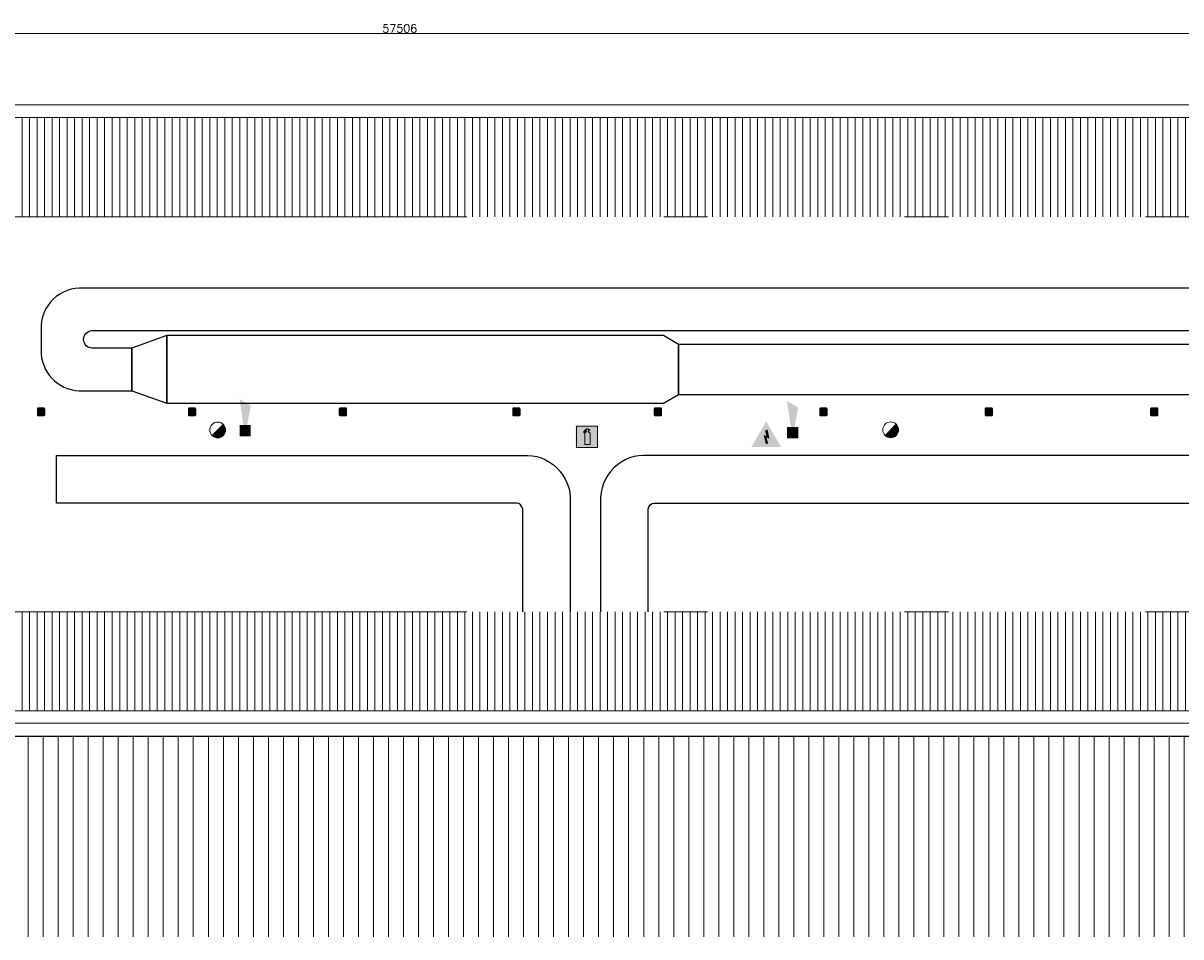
# Model space of a CAD drawing. Header units: millimetres. Extents: x -13022 to 1371524, y -38729 to 632593.
# Tile 379 of 381: x 1284745 to 1307881, y -17768 to 482. Entities that reach past the tile are written whole.
import ezdxf

# ---------------------------------------------------------------- set-up
doc = ezdxf.new("R2010")
doc.units = ezdxf.units.MM
doc.header["$LTSCALE"] = 35
doc.set_wipeout_variables(frame=1)
doc.linetypes.add('DASHED', pattern=[200, 100, -100])
doc.linetypes.add('DIVIDE', pattern=[1250, 862.5, -112.5, 25, -112.5, 25, -112.5])
doc.layers.add('Al65----_beveiliging-inst', color=92, linetype='Continuous', lineweight=9)
doc.layers.add('brandveiligheid voorzieningen', color=10, linetype='Continuous', lineweight=9)
for name, color, linetype in [('LAYER102', 1, 'Continuous'), ('LAYER111', 7, 'Continuous'), ('LAYER22', 7, 'Continuous'), ('LAYER27', 7, 'Continuous'), ('LAYER28', 7, 'Continuous')]:
    doc.layers.add(name, color=color, linetype=linetype)
doc.styles.get("Standard").update_dxf_attribs({"font": 'simplex.shx'})
doc.dimstyles.new('~R----C~', dxfattribs={"dimtxt": 162, "dimasz": 180, "dimexe": 0.18, "dimexo": 0.0625, "dimgap": 16.2, "dimtad": 1, "dimdec": 0, "dimzin": 0, "dimdsep": 46, "dimtxsty": 'Standard', "dimcen": 0.09, "dimse1": 1, "dimse2": 1, "dimclrd": 7, "dimadec": 0, "dimazin": 0, "dimtfac": 1, "dimtdec": 4, "dimtmove": 0, "dimatfit": 3, "dimfxl": 1, "dimtolj": 1, "dimtzin": 0, "dimlwd": 13, "dimarcsym": 0})
pattern_1 = [(45, (1080127.6666, 185457.6486), (-0.2121320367, 0.2121320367), []), (45, (1080127.6666, 185457.86073), (-0.2121320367, 0.2121320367), [])]

# ---------------------------------------------------------------- blocks, each defined once
blk = doc.blocks.new('*D210')
at = {"layer": 'Defpoints', "color": 0, "linetype": 'Continuous', "transparency": 16777216}
for p in [(1321025, 279), (1263519, -1302), (1321025, -1302)]:
    blk.add_point(p, dxfattribs=at)
at = {"layer": 'LAYER102', "color": 7, "linetype": 'Continuous', "lineweight": 13, "transparency": 16777216}
blk.add_line((1263699, 279), (1320845, 279), dxfattribs=at)
at = {"layer": 'LAYER102', "color": 7, "linetype": 'Continuous', "transparency": 16777216}
for points in [[(1263699, 309), (1263699, 249), (1263519, 279)], [(1320845, 309), (1320845, 249), (1321025, 279)]]:
    blk.add_solid(points, dxfattribs=at)
at = {"layer": 'LAYER102', "color": 0, "linetype": 'Continuous', "transparency": 16777216, "insert": (1292272, 376), "char_height": 162, "attachment_point": 5}
blk.add_mtext('\\A1;57506', dxfattribs=at)
blk = doc.blocks.new('Handbrandblusser')
at = {"ltscale": 0.1}
h = blk.add_hatch(color=10, dxfattribs=at)
h.paths.add_polyline_path([(15.59, 7.19), (8.59, 7.19), (8.59, 0.19), (15.59, 0.19)])
h.paths.add_polyline_path([(11.41, 1.1), (13.13, 1.1), (13.13, 4.76), (13.13, 4.79), (13.12, 4.84), (13.11, 4.88), (13.09, 4.95), (13.06, 5), (13.03, 5.06), (12.99, 5.11), (12.95, 5.14), (12.92, 5.17), (12.85, 5.21), (12.8, 5.24), (12.76, 5.26), (12.7, 5.28), (12.64, 5.29), (12.6, 5.29), (12.54, 5.29), (12.54, 5.67), (12.81, 5.67), (13.08, 5.75), (13.08, 6.04), (12.82, 6.12), (12.54, 6.12), (12.54, 6.32), (11.94, 6.32), (11.94, 6.13), (11.75, 6.13), (11.72, 6.12), (11.68, 6.1), (11.64, 6.08), (11.59, 6.04), (11.53, 5.96), (11.44, 5.86), (11.31, 5.71), (11.15, 5.54), (11.13, 5.49), (11.11, 5.46), (11.1, 5.42), (11.09, 5.39), (11.09, 5.35), (11.08, 5.32), (11.08, 5.28), (11.08, 5.25), (11.07, 5.18), (11.07, 5.13), (11.07, 5.07), (11.07, 4.98), (11.24, 4.98), (11.26, 5.23), (11.71, 5.7), (11.94, 5.7), (11.94, 5.31), (11.92, 5.3), (11.89, 5.3), (11.85, 5.3), (11.81, 5.28), (11.76, 5.27), (11.72, 5.25), (11.69, 5.24), (11.66, 5.22), (11.63, 5.2), (11.6, 5.17), (11.58, 5.15), (11.56, 5.13), (11.53, 5.11), (11.51, 5.08), (11.5, 5.06), (11.49, 5.04), (11.47, 5.02), (11.46, 4.99), (11.45, 4.97), (11.44, 4.94), (11.43, 4.91), (11.42, 4.88), (11.41, 4.84), (11.41, 4.8), (11.41, 4.77)], flags=16)
at = {"layer": 'brandveiligheid voorzieningen', "ltscale": 0.1, "true_color": 0xffffff}
blk.add_hatch(color=7, dxfattribs=at).paths.add_polyline_path([(13.13, 4.76), (13.13, 4.79), (13.12, 4.84), (13.11, 4.88), (13.09, 4.95), (13.06, 5), (13.03, 5.06), (12.99, 5.11), (12.95, 5.14), (12.92, 5.17), (12.85, 5.21), (12.8, 5.24), (12.76, 5.26), (12.7, 5.28), (12.64, 5.29), (12.6, 5.29), (12.54, 5.29), (12.54, 5.67), (12.81, 5.67), (13.08, 5.75), (13.08, 6.04), (12.82, 6.12), (12.54, 6.12), (12.54, 6.32), (11.94, 6.32), (11.94, 6.13), (11.75, 6.13), (11.72, 6.12), (11.68, 6.1), (11.64, 6.08), (11.59, 6.04), (11.53, 5.96), (11.44, 5.86), (11.31, 5.71), (11.15, 5.54), (11.13, 5.49), (11.11, 5.46), (11.1, 5.42), (11.09, 5.39), (11.09, 5.35), (11.08, 5.32), (11.08, 5.28), (11.08, 5.25), (11.07, 5.18), (11.07, 5.13), (11.07, 5.07), (11.07, 4.98), (11.24, 4.98), (11.26, 5.23), (11.71, 5.7), (11.94, 5.7), (11.94, 5.31), (11.92, 5.3), (11.89, 5.3), (11.85, 5.3), (11.81, 5.28), (11.76, 5.27), (11.72, 5.25), (11.69, 5.24), (11.66, 5.22), (11.63, 5.2), (11.6, 5.17), (11.58, 5.15), (11.56, 5.13), (11.53, 5.11), (11.51, 5.08), (11.5, 5.06), (11.49, 5.04), (11.47, 5.02), (11.46, 4.99), (11.45, 4.97), (11.44, 4.94), (11.43, 4.91), (11.42, 4.88), (11.41, 4.84), (11.41, 4.8), (11.41, 4.77), (11.41, 1.1), (13.13, 1.1)])
at = {"color": 10, "lineweight": 5, "ltscale": 0.1}
blk.add_lwpolyline([(11.41, 1.1), (11.41, 4.77), (11.41, 4.8), (11.41, 4.84), (11.42, 4.88), (11.43, 4.91), (11.44, 4.94), (11.45, 4.97), (11.46, 4.99), (11.47, 5.02), (11.49, 5.04), (11.5, 5.06), (11.51, 5.08), (11.53, 5.11), (11.56, 5.13), (11.58, 5.15), (11.6, 5.17), (11.63, 5.2), (11.66, 5.22), (11.69, 5.24), (11.72, 5.25), (11.76, 5.27), (11.81, 5.28), (11.85, 5.3), (11.89, 5.3), (11.92, 5.3), (11.94, 5.31), (11.94, 5.7), (11.71, 5.7), (11.26, 5.23), (11.24, 4.98), (11.07, 4.98), (11.07, 5.07), (11.07, 5.13), (11.07, 5.18), (11.08, 5.25), (11.08, 5.28), (11.08, 5.32), (11.09, 5.35), (11.09, 5.39), (11.1, 5.42), (11.11, 5.46), (11.13, 5.49), (11.15, 5.54), (11.31, 5.71), (11.44, 5.86), (11.53, 5.96), (11.59, 6.04), (11.64, 6.08), (11.68, 6.1), (11.72, 6.12), (11.75, 6.13), (11.94, 6.13), (11.94, 6.32), (12.54, 6.32), (12.54, 6.12), (12.82, 6.12), (13.08, 6.04), (13.08, 5.75), (12.81, 5.67), (12.54, 5.67), (12.54, 5.29), (12.6, 5.29), (12.64, 5.29), (12.7, 5.28), (12.76, 5.26), (12.8, 5.24), (12.85, 5.21), (12.92, 5.17), (12.95, 5.14), (12.99, 5.11), (13.03, 5.06), (13.06, 5), (13.09, 4.95), (13.11, 4.88), (13.12, 4.84), (13.13, 4.79), (13.13, 4.76), (13.13, 1.1), (11.41, 1.1)], dxfattribs=at)
at = {"layer": 'Al65----_beveiliging-inst', "color": 7, "true_color": 0xffffff}
blk.add_solid([(8.34, -0.06), (15.84, -0.06), (8.34, 7.44), (15.84, 7.44)], dxfattribs=at)
at = {"layer": 'brandveiligheid voorzieningen', "color": 10, "ltscale": 0.1}
blk.add_lwpolyline([(8.59, 0.19), (15.59, 0.19), (15.59, 7.19), (8.59, 7.19)], close=True, dxfattribs=at)
blk = doc.blocks.new('Brandmelder')
at = {"layer": 'brandveiligheid voorzieningen'}
blk.add_hatch(color=256, dxfattribs=at).paths.add_polyline_path([(76.62, -89.8, 0.198912), (75.85, -87.94), (72.13, -91.66, 0.668179)])
blk.add_line((72.13, -91.66), (75.85, -87.94), dxfattribs=at)
blk.add_circle((73.99, -89.8), 2.63, dxfattribs=at)
blk = doc.blocks.new('Signaalgever (akoestisch)')
at = {"layer": 'Al65----_beveiliging-inst', "color": 10, "linetype": 'Continuous'}
for points in [[(3.71, 0), (3.71, 3.71), (0, 0), (0, 3.71)], [(10.23, 0), (12.38, 3.71), (3.71, 1.24), (3.71, 2.48)]]:
    blk.add_solid(points, dxfattribs=at)
blk = doc.blocks.new('Elektrische spanning')
at = {"layer": 'Al65----_beveiliging-inst'}
blk.add_hatch(color=50, dxfattribs=at).paths.add_polyline_path([(-4.38, 1.05), (4.38, 1.05), (0, 8.64)])
at = {"layer": 'brandveiligheid voorzieningen'}
h = blk.add_hatch(color=256, dxfattribs=at)
h.paths.add_polyline_path([(0, 10.74), (-6.2, 0), (6.2, 0)])
h.paths.add_polyline_path([(4.38, 1.05), (-4.38, 1.05), (0, 8.64)], flags=16)
blk.add_hatch(color=256, dxfattribs=at).paths.add_polyline_path([(0.39, 7.21), (0.22, 6.52), (-0.31, 6.91), (0.39, 4.34), (-0.84, 4.9), (0.02, 1.93), (-0.31, 2.1), (0.35, 1.35), (0.55, 2.33), (0.35, 2.02), (-0.17, 4.3), (1.1, 3.72)])
blk.add_lwpolyline([(0.39, 7.21), (0.22, 6.52), (-0.31, 6.91), (0.39, 4.34), (-0.84, 4.9), (0.02, 1.93), (-0.31, 2.1), (0.35, 1.35), (0.55, 2.33), (0.35, 2.02), (-0.17, 4.3), (1.1, 3.72), (0.39, 7.21)], close=True, dxfattribs=at)

msp = doc.modelspace()

# ---------------------------------------------------------------- hatches: boundary and pattern name
at = {"layer": 'LAYER111', "linetype": 'Continuous', "lineweight": 5}
for points in [[(1285044.667, -7345.18, -0.414728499), (1285039.667, -7340.18), (1285039.667, -7224.18, -0.413870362), (1285044.667, -7219.18), (1285160.667, -7219.18, -0.413470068), (1285165.667, -7224.18), (1285165.667, -7340.18, -0.413927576), (1285160.667, -7345.18)], [(1288061.667, -7345.18, -0.414728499), (1288056.667, -7340.18), (1288056.667, -7224.18, -0.413870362), (1288061.667, -7219.18), (1288177.667, -7219.18, -0.413470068), (1288182.667, -7224.18), (1288182.667, -7340.18, -0.413927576), (1288177.667, -7345.18)], [(1291078.667, -7345.18, -0.414728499), (1291073.667, -7340.18), (1291073.667, -7224.18, -0.413870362), (1291078.667, -7219.18), (1291194.667, -7219.18, -0.413470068), (1291199.667, -7224.18), (1291199.667, -7340.18, -0.413927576), (1291194.667, -7345.18)], [(1294543.667, -7345.18, -0.414728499), (1294538.667, -7340.18), (1294538.667, -7224.18, -0.413870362), (1294543.667, -7219.18), (1294659.667, -7219.18, -0.413470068), (1294664.667, -7224.18), (1294664.667, -7340.18, -0.413927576), (1294659.667, -7345.18)], [(1297373.667, -7345.18, -0.414728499), (1297368.667, -7340.18), (1297368.667, -7224.18, -0.413870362), (1297373.667, -7219.18), (1297489.667, -7219.18, -0.413470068), (1297494.667, -7224.18), (1297494.667, -7340.18, -0.413927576), (1297489.667, -7345.18)], [(1300679.667, -7345.18, -0.414728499), (1300674.667, -7340.18), (1300674.667, -7224.18, -0.413870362), (1300679.667, -7219.18), (1300795.667, -7219.18, -0.413470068), (1300800.667, -7224.18), (1300800.667, -7340.18, -0.413927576), (1300795.667, -7345.18)], [(1303985.667, -7345.18, -0.414728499), (1303980.667, -7340.18), (1303980.667, -7224.18, -0.413870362), (1303985.667, -7219.18), (1304101.667, -7219.18, -0.413470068), (1304106.667, -7224.18), (1304106.667, -7340.18, -0.413927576), (1304101.667, -7345.18)], [(1307291.667, -7345.18, -0.414728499), (1307286.667, -7340.18), (1307286.667, -7224.18, -0.413870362), (1307291.667, -7219.18), (1307407.667, -7219.18, -0.413470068), (1307412.667, -7224.18), (1307412.667, -7340.18, -0.413927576), (1307407.667, -7345.18)]]:
    msp.add_hatch(color=254, dxfattribs=at).paths.add_polyline_path(points, flags=0)
at = {"layer": 'LAYER27', "linetype": 'Continuous', "lineweight": 13}
h = msp.add_hatch(dxfattribs=at)
h.set_pattern_fill("~A--G'+~", style=0, pattern_type=0)
h.set_pattern_definition([(90, (1263423.67, -3384.79), (-150, 9e-15), [])])
h.paths.add_polyline_path([(1263423.667, -3384.789), (1263423.667, -1401.695), (1321119.667, -1401.695), (1321119.667, -3384.789)], flags=0)
h = msp.add_hatch(dxfattribs=at)
h.set_pattern_fill("~A--G'+~", style=0, pattern_type=0)
h.set_pattern_definition([(90, (1263423.67, -13251.68), (-150, 9e-15), [])])
h.paths.add_polyline_path([(1263423.667, -13251.68), (1263423.667, -11276.695), (1321119.667, -11276.695), (1321119.667, -13251.68)], flags=0)
h = msp.add_hatch(dxfattribs=at)
h.set_pattern_fill("~A--G'$~", color=253, style=0, pattern_type=0)
h.set_pattern_definition([(90, (1270745.67, -17767.77), (-300, 2e-14), [])])
h.paths.add_polyline_path([(1270745.667, -17767.773), (1270745.698, -13757.68), (1330309.167, -13757.68), (1330309.167, -17767.773)], flags=0)

# ---------------------------------------------------------------- linework, layer by layer
at = {"layer": 'LAYER22', "color": 7, "linetype": 'Continuous', "lineweight": 18}
for points in [[(1263423.667, -1401.695), (1263423.667, -1151.695), (1321119.667, -1151.695), (1321119.667, -1401.695)], [(1263423.667, -13501.68), (1263423.667, -13251.68), (1321119.667, -13251.68), (1321119.667, -13501.68)]]:
    msp.add_lwpolyline(points, close=True, dxfattribs=at)
at = {"layer": 'LAYER22', "color": 7, "linetype": 'DASHED', "lineweight": 18}
for points in [[(1263423.667, -1401.695), (1263423.667, -1151.695), (1321119.667, -1151.695), (1321119.667, -1401.695)], [(1263423.667, -13501.68), (1263423.667, -13251.68), (1321119.667, -13251.68), (1321119.667, -13501.68)]]:
    msp.add_lwpolyline(points, close=True, dxfattribs=at)
at = {"layer": 'LAYER22', "color": 7, "linetype": 'DIVIDE', "lineweight": 18}
for points in [[(1263423.667, -3384.789), (1321119.667, -3384.789)], [(1263423.667, -11276.695), (1321119.667, -11276.695)]]:
    msp.add_lwpolyline(points, dxfattribs=at)
at = {"layer": 'LAYER22', "color": 9, "linetype": 'Continuous', "lineweight": 25}
msp.add_lwpolyline([(1270745.698, -13757.68), (1330309.167, -13757.68)], dxfattribs=at)
at = {"layer": 'LAYER22', "color": 9, "linetype": 'DASHED', "lineweight": 25}
msp.add_lwpolyline([(1270745.698, -13757.68), (1330309.167, -13757.68)], dxfattribs=at)
at = {"layer": 'LAYER28', "color": 7, "linetype": 'Continuous', "lineweight": 25}
for points in [[(1309703.417, -5934.43), (1297841.417, -5934.43), (1297541.417, -5759.43), (1287619.417, -5759.43), (1286919.417, -6009.43), (1286127.417, -6009.43, -0.973205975), (1286117.917, -5659.68), (1317862.604, -5659.43), (1318295.417, -4471.055, -0.258467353), (1318503.667, -4334.789), (1320479.417, -4335.023)], [(1285412.417, -9102.43), (1285412.417, -8152.43), (1294728.417, -8152.43, -0.4505378), (1295679.542, -9078.648), (1295678.417, -11276.945)], [(1313015.417, -8882.43), (1311815.417, -8152.43), (1297233.417, -8152.43, 0.4505378), (1296282.292, -9078.648), (1296283.417, -11276.945)], [(1294728.417, -11276.945), (1294727.729, -9224.258, 0.357567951), (1294601.417, -9102.43), (1285412.417, -9102.43)], [(1297233.417, -11276.945), (1297234.104, -9224.258, -0.357567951), (1297360.417, -9102.43), (1311815.417, -9102.43)]]:
    msp.add_lwpolyline(points, format="xyb", dxfattribs=at)
for points in [[(1285175.667, -7340.18), (1285175.667, -7224.18, 0.414213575), (1285160.667, -7209.18), (1285044.667, -7209.18, 0.414213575), (1285029.667, -7224.18), (1285029.667, -7340.18, 0.414213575), (1285044.667, -7355.18), (1285160.667, -7355.18, 0.414213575), (1285175.667, -7340.18)], [(1285175.667, -7340.18), (1285175.667, -7224.18, 0.414213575), (1285160.667, -7209.18), (1285044.667, -7209.18, 0.414213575), (1285029.667, -7224.18), (1285029.667, -7340.18, 0.414213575), (1285044.667, -7355.18), (1285160.667, -7355.18, 0.414213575), (1285175.667, -7340.18)], [(1288192.667, -7340.18), (1288192.667, -7224.18, 0.414213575), (1288177.667, -7209.18), (1288061.667, -7209.18, 0.414213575), (1288046.667, -7224.18), (1288046.667, -7340.18, 0.414213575), (1288061.667, -7355.18), (1288177.667, -7355.18, 0.414213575), (1288192.667, -7340.18)], [(1288192.667, -7340.18), (1288192.667, -7224.18, 0.414213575), (1288177.667, -7209.18), (1288061.667, -7209.18, 0.414213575), (1288046.667, -7224.18), (1288046.667, -7340.18, 0.414213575), (1288061.667, -7355.18), (1288177.667, -7355.18, 0.414213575), (1288192.667, -7340.18)], [(1291209.667, -7340.18), (1291209.667, -7224.18, 0.414213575), (1291194.667, -7209.18), (1291078.667, -7209.18, 0.414213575), (1291063.667, -7224.18), (1291063.667, -7340.18, 0.414213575), (1291078.667, -7355.18), (1291194.667, -7355.18, 0.414213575), (1291209.667, -7340.18)], [(1291209.667, -7340.18), (1291209.667, -7224.18, 0.414213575), (1291194.667, -7209.18), (1291078.667, -7209.18, 0.414213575), (1291063.667, -7224.18), (1291063.667, -7340.18, 0.414213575), (1291078.667, -7355.18), (1291194.667, -7355.18, 0.414213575), (1291209.667, -7340.18)], [(1294674.667, -7340.18), (1294674.667, -7224.18, 0.414213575), (1294659.667, -7209.18), (1294543.667, -7209.18, 0.414213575), (1294528.667, -7224.18), (1294528.667, -7340.18, 0.414213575), (1294543.667, -7355.18), (1294659.667, -7355.18, 0.414213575), (1294674.667, -7340.18)], [(1294674.667, -7340.18), (1294674.667, -7224.18, 0.414213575), (1294659.667, -7209.18), (1294543.667, -7209.18, 0.414213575), (1294528.667, -7224.18), (1294528.667, -7340.18, 0.414213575), (1294543.667, -7355.18), (1294659.667, -7355.18, 0.414213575), (1294674.667, -7340.18)], [(1297504.667, -7340.18), (1297504.667, -7224.18, 0.414213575), (1297489.667, -7209.18), (1297373.667, -7209.18, 0.414213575), (1297358.667, -7224.18), (1297358.667, -7340.18, 0.414213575), (1297373.667, -7355.18), (1297489.667, -7355.18, 0.414213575), (1297504.667, -7340.18)], [(1297504.667, -7340.18), (1297504.667, -7224.18, 0.414213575), (1297489.667, -7209.18), (1297373.667, -7209.18, 0.414213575), (1297358.667, -7224.18), (1297358.667, -7340.18, 0.414213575), (1297373.667, -7355.18), (1297489.667, -7355.18, 0.414213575), (1297504.667, -7340.18)], [(1300810.667, -7340.18), (1300810.667, -7224.18, 0.414213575), (1300795.667, -7209.18), (1300679.667, -7209.18, 0.414213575), (1300664.667, -7224.18), (1300664.667, -7340.18, 0.414213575), (1300679.667, -7355.18), (1300795.667, -7355.18, 0.414213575), (1300810.667, -7340.18)], [(1300810.667, -7340.18), (1300810.667, -7224.18, 0.414213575), (1300795.667, -7209.18), (1300679.667, -7209.18, 0.414213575), (1300664.667, -7224.18), (1300664.667, -7340.18, 0.414213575), (1300679.667, -7355.18), (1300795.667, -7355.18, 0.414213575), (1300810.667, -7340.18)], [(1304116.667, -7340.18), (1304116.667, -7224.18, 0.414213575), (1304101.667, -7209.18), (1303985.667, -7209.18, 0.414213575), (1303970.667, -7224.18), (1303970.667, -7340.18, 0.414213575), (1303985.667, -7355.18), (1304101.667, -7355.18, 0.414213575), (1304116.667, -7340.18)], [(1304116.667, -7340.18), (1304116.667, -7224.18, 0.414213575), (1304101.667, -7209.18), (1303985.667, -7209.18, 0.414213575), (1303970.667, -7224.18), (1303970.667, -7340.18, 0.414213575), (1303985.667, -7355.18), (1304101.667, -7355.18, 0.414213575), (1304116.667, -7340.18)], [(1307422.667, -7340.18), (1307422.667, -7224.18, 0.414213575), (1307407.667, -7209.18), (1307291.667, -7209.18, 0.414213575), (1307276.667, -7224.18), (1307276.667, -7340.18, 0.414213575), (1307291.667, -7355.18), (1307407.667, -7355.18, 0.414213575), (1307422.667, -7340.18)], [(1307422.667, -7340.18), (1307422.667, -7224.18, 0.414213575), (1307407.667, -7209.18), (1307291.667, -7209.18, 0.414213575), (1307276.667, -7224.18), (1307276.667, -7340.18, 0.414213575), (1307291.667, -7355.18), (1307407.667, -7355.18, 0.414213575), (1307422.667, -7340.18)]]:
    msp.add_lwpolyline(points, format="xyb", close=True, dxfattribs=at)

# ---------------------------------------------------------------- block references
at = {"ltscale": 0.1, "xscale": 60, "yscale": 60, "zscale": 60, "rotation": 90}
for p in [(1289294.796, -7769.884), (1300234.559, -7808.131)]:
    msp.add_blockref('Signaalgever (akoestisch)', p, dxfattribs=at)
at = {"ltscale": 0.1}
for name, p, xscale, yscale, zscale in [('Handbrandblusser', (1295285.466, -8001.975), 60, 60, 60), ('Elektrische spanning', (1299596.089, -7986.274), 48, 48, 48)]:
    msp.add_blockref(name, p, dxfattribs=dict(at, xscale=xscale, yscale=yscale, zscale=zscale))
at = {"layer": 'Al65----_beveiliging-inst', "xscale": 60, "yscale": 60, "zscale": 60}
for p in [(1284192.155, -2254.83), (1297642.888, -2252.143)]:
    msp.add_blockref('Brandmelder', p, dxfattribs=at)

# ---------------------------------------------------------------- dimensions: what is measured, and where the dimension line sits
at = {"layer": 'LAYER102', "color": 7, "linetype": 'Continuous'}
dim = msp.add_linear_dim(base=(1321024.667, 278.664), p1=(1263518.667, -1301.68), p2=(1321024.667, -1301.68), dimstyle='~R----C~', dxfattribs=at)
dim.commit()
dim.dimension.update_dxf_attribs({"geometry": '*D210', "text_midpoint": (1292271.667, 375.864)})

# ---------------------------------------------------------------- next in the draw order: wipeouts: each hides what was drawn before it
at = {"linetype": 'Continuous'}
for points in [[(1285044.667, -7355.18), (1285037.167, -7353.164), (1285031.682, -7347.68), (1285029.667, -7340.18), (1285029.667, -7224.18), (1285031.682, -7216.68), (1285037.167, -7211.195), (1285044.667, -7209.18), (1285160.667, -7209.18), (1285168.167, -7211.195), (1285173.651, -7216.68), (1285175.667, -7224.18), (1285175.667, -7340.18), (1285173.651, -7347.68), (1285168.167, -7353.164), (1285160.667, -7355.18), (1285102.667, -7355.18), (1285102.667, -7345.18), (1285160.667, -7345.18), (1285164.198, -7343.711), (1285165.667, -7340.18), (1285165.667, -7224.18), (1285164.198, -7220.648), (1285160.667, -7219.18), (1285044.667, -7219.18), (1285041.135, -7220.648), (1285039.667, -7224.18), (1285039.667, -7340.18), (1285041.135, -7343.711), (1285044.667, -7345.18), (1285102.667, -7345.18), (1285102.667, -7355.18)], [(1288061.667, -7355.18), (1288054.167, -7353.164), (1288048.682, -7347.68), (1288046.667, -7340.18), (1288046.667, -7224.18), (1288048.682, -7216.68), (1288054.167, -7211.195), (1288061.667, -7209.18), (1288177.667, -7209.18), (1288185.167, -7211.195), (1288190.651, -7216.68), (1288192.667, -7224.18), (1288192.667, -7340.18), (1288190.651, -7347.68), (1288185.167, -7353.164), (1288177.667, -7355.18), (1288119.667, -7355.18), (1288119.667, -7345.18), (1288177.667, -7345.18), (1288181.198, -7343.711), (1288182.667, -7340.18), (1288182.667, -7224.18), (1288181.198, -7220.648), (1288177.667, -7219.18), (1288061.667, -7219.18), (1288058.135, -7220.648), (1288056.667, -7224.18), (1288056.667, -7340.18), (1288058.135, -7343.711), (1288061.667, -7345.18), (1288119.667, -7345.18), (1288119.667, -7355.18)], [(1291078.667, -7355.18), (1291071.167, -7353.164), (1291065.682, -7347.68), (1291063.667, -7340.18), (1291063.667, -7224.18), (1291065.682, -7216.68), (1291071.167, -7211.195), (1291078.667, -7209.18), (1291194.667, -7209.18), (1291202.167, -7211.195), (1291207.651, -7216.68), (1291209.667, -7224.18), (1291209.667, -7340.18), (1291207.651, -7347.68), (1291202.167, -7353.164), (1291194.667, -7355.18), (1291136.667, -7355.18), (1291136.667, -7345.18), (1291194.667, -7345.18), (1291198.198, -7343.711), (1291199.667, -7340.18), (1291199.667, -7224.18), (1291198.198, -7220.648), (1291194.667, -7219.18), (1291078.667, -7219.18), (1291075.135, -7220.648), (1291073.667, -7224.18), (1291073.667, -7340.18), (1291075.135, -7343.711), (1291078.667, -7345.18), (1291136.667, -7345.18), (1291136.667, -7355.18)], [(1294543.667, -7355.18), (1294536.167, -7353.164), (1294530.682, -7347.68), (1294528.667, -7340.18), (1294528.667, -7224.18), (1294530.682, -7216.68), (1294536.167, -7211.195), (1294543.667, -7209.18), (1294659.667, -7209.18), (1294667.167, -7211.195), (1294672.651, -7216.68), (1294674.667, -7224.18), (1294674.667, -7340.18), (1294672.651, -7347.68), (1294667.167, -7353.164), (1294659.667, -7355.18), (1294601.667, -7355.18), (1294601.667, -7345.18), (1294659.667, -7345.18), (1294663.198, -7343.711), (1294664.667, -7340.18), (1294664.667, -7224.18), (1294663.198, -7220.648), (1294659.667, -7219.18), (1294543.667, -7219.18), (1294540.135, -7220.648), (1294538.667, -7224.18), (1294538.667, -7340.18), (1294540.135, -7343.711), (1294543.667, -7345.18), (1294601.667, -7345.18), (1294601.667, -7355.18)], [(1297373.667, -7355.18), (1297366.167, -7353.164), (1297360.682, -7347.68), (1297358.667, -7340.18), (1297358.667, -7224.18), (1297360.682, -7216.68), (1297366.167, -7211.195), (1297373.667, -7209.18), (1297489.667, -7209.18), (1297497.167, -7211.195), (1297502.651, -7216.68), (1297504.667, -7224.18), (1297504.667, -7340.18), (1297502.651, -7347.68), (1297497.167, -7353.164), (1297489.667, -7355.18), (1297431.667, -7355.18), (1297431.667, -7345.18), (1297489.667, -7345.18), (1297493.198, -7343.711), (1297494.667, -7340.18), (1297494.667, -7224.18), (1297493.198, -7220.648), (1297489.667, -7219.18), (1297373.667, -7219.18), (1297370.135, -7220.648), (1297368.667, -7224.18), (1297368.667, -7340.18), (1297370.135, -7343.711), (1297373.667, -7345.18), (1297431.667, -7345.18), (1297431.667, -7355.18)], [(1300679.667, -7355.18), (1300672.167, -7353.164), (1300666.682, -7347.68), (1300664.667, -7340.18), (1300664.667, -7224.18), (1300666.682, -7216.68), (1300672.167, -7211.195), (1300679.667, -7209.18), (1300795.667, -7209.18), (1300803.167, -7211.195), (1300808.651, -7216.68), (1300810.667, -7224.18), (1300810.667, -7340.18), (1300808.651, -7347.68), (1300803.167, -7353.164), (1300795.667, -7355.18), (1300737.667, -7355.18), (1300737.667, -7345.18), (1300795.667, -7345.18), (1300799.198, -7343.711), (1300800.667, -7340.18), (1300800.667, -7224.18), (1300799.198, -7220.648), (1300795.667, -7219.18), (1300679.667, -7219.18), (1300676.135, -7220.648), (1300674.667, -7224.18), (1300674.667, -7340.18), (1300676.135, -7343.711), (1300679.667, -7345.18), (1300737.667, -7345.18), (1300737.667, -7355.18)], [(1303985.667, -7355.18), (1303978.167, -7353.164), (1303972.682, -7347.68), (1303970.667, -7340.18), (1303970.667, -7224.18), (1303972.682, -7216.68), (1303978.167, -7211.195), (1303985.667, -7209.18), (1304101.667, -7209.18), (1304109.167, -7211.195), (1304114.651, -7216.68), (1304116.667, -7224.18), (1304116.667, -7340.18), (1304114.651, -7347.68), (1304109.167, -7353.164), (1304101.667, -7355.18), (1304043.667, -7355.18), (1304043.667, -7345.18), (1304101.667, -7345.18), (1304105.198, -7343.711), (1304106.667, -7340.18), (1304106.667, -7224.18), (1304105.198, -7220.648), (1304101.667, -7219.18), (1303985.667, -7219.18), (1303982.135, -7220.648), (1303980.667, -7224.18), (1303980.667, -7340.18), (1303982.135, -7343.711), (1303985.667, -7345.18), (1304043.667, -7345.18), (1304043.667, -7355.18)], [(1307291.667, -7355.18), (1307284.167, -7353.164), (1307278.682, -7347.68), (1307276.667, -7340.18), (1307276.667, -7224.18), (1307278.682, -7216.68), (1307284.167, -7211.195), (1307291.667, -7209.18), (1307407.667, -7209.18), (1307415.167, -7211.195), (1307420.651, -7216.68), (1307422.667, -7224.18), (1307422.667, -7340.18), (1307420.651, -7347.68), (1307415.167, -7353.164), (1307407.667, -7355.18), (1307349.667, -7355.18), (1307349.667, -7345.18), (1307407.667, -7345.18), (1307411.198, -7343.711), (1307412.667, -7340.18), (1307412.667, -7224.18), (1307411.198, -7220.648), (1307407.667, -7219.18), (1307291.667, -7219.18), (1307288.135, -7220.648), (1307286.667, -7224.18), (1307286.667, -7340.18), (1307288.135, -7343.711), (1307291.667, -7345.18), (1307349.667, -7345.18), (1307349.667, -7355.18)]]:
    msp.add_wipeout(points, dxfattribs=at).dxf.layer = 'LAYER111'

# ---------------------------------------------------------------- next in the draw order: hatches: boundary and pattern name
at = {"layer": 'LAYER28', "linetype": 'Continuous', "lineweight": 13}
h = msp.add_hatch(dxfattribs=at)
h.set_pattern_fill('~A--FYV~', style=0, pattern_type=0)
h.set_pattern_definition(pattern_1)
h.paths.add_polyline_path([(1285102.667, -7355.18), (1285102.667, -7345.18), (1285044.667, -7345.18, -0.414213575), (1285039.667, -7340.18), (1285039.667, -7224.18, -0.414213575), (1285044.667, -7219.18), (1285160.667, -7219.18, -0.414213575), (1285165.667, -7224.18), (1285165.667, -7340.18, -0.414213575), (1285160.667, -7345.18), (1285102.667, -7345.18), (1285102.667, -7355.18), (1285160.667, -7355.18, 0.414213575), (1285175.667, -7340.18), (1285175.667, -7224.18, 0.414213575), (1285160.667, -7209.18), (1285044.667, -7209.18, 0.414213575), (1285029.667, -7224.18), (1285029.667, -7340.18, 0.414213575), (1285044.667, -7355.18)], flags=0)
h = msp.add_hatch(dxfattribs=at)
h.set_pattern_fill('~A--FYV~', style=0, pattern_type=0)
h.set_pattern_definition(pattern_1)
h.paths.add_polyline_path([(1288119.667, -7355.18), (1288119.667, -7345.18), (1288061.667, -7345.18, -0.414213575), (1288056.667, -7340.18), (1288056.667, -7224.18, -0.414213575), (1288061.667, -7219.18), (1288177.667, -7219.18, -0.414213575), (1288182.667, -7224.18), (1288182.667, -7340.18, -0.414213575), (1288177.667, -7345.18), (1288119.667, -7345.18), (1288119.667, -7355.18), (1288177.667, -7355.18, 0.414213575), (1288192.667, -7340.18), (1288192.667, -7224.18, 0.414213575), (1288177.667, -7209.18), (1288061.667, -7209.18, 0.414213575), (1288046.667, -7224.18), (1288046.667, -7340.18, 0.414213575), (1288061.667, -7355.18)], flags=0)
h = msp.add_hatch(dxfattribs=at)
h.set_pattern_fill('~A--FYV~', style=0, pattern_type=0)
h.set_pattern_definition(pattern_1)
h.paths.add_polyline_path([(1291136.667, -7355.18), (1291136.667, -7345.18), (1291078.667, -7345.18, -0.414213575), (1291073.667, -7340.18), (1291073.667, -7224.18, -0.414213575), (1291078.667, -7219.18), (1291194.667, -7219.18, -0.414213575), (1291199.667, -7224.18), (1291199.667, -7340.18, -0.414213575), (1291194.667, -7345.18), (1291136.667, -7345.18), (1291136.667, -7355.18), (1291194.667, -7355.18, 0.414213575), (1291209.667, -7340.18), (1291209.667, -7224.18, 0.414213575), (1291194.667, -7209.18), (1291078.667, -7209.18, 0.414213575), (1291063.667, -7224.18), (1291063.667, -7340.18, 0.414213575), (1291078.667, -7355.18)], flags=0)
h = msp.add_hatch(dxfattribs=at)
h.set_pattern_fill('~A--FYV~', style=0, pattern_type=0)
h.set_pattern_definition(pattern_1)
h.paths.add_polyline_path([(1294601.667, -7355.18), (1294601.667, -7345.18), (1294543.667, -7345.18, -0.414213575), (1294538.667, -7340.18), (1294538.667, -7224.18, -0.414213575), (1294543.667, -7219.18), (1294659.667, -7219.18, -0.414213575), (1294664.667, -7224.18), (1294664.667, -7340.18, -0.414213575), (1294659.667, -7345.18), (1294601.667, -7345.18), (1294601.667, -7355.18), (1294659.667, -7355.18, 0.414213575), (1294674.667, -7340.18), (1294674.667, -7224.18, 0.414213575), (1294659.667, -7209.18), (1294543.667, -7209.18, 0.414213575), (1294528.667, -7224.18), (1294528.667, -7340.18, 0.414213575), (1294543.667, -7355.18)], flags=0)
h = msp.add_hatch(dxfattribs=at)
h.set_pattern_fill('~A--FYV~', style=0, pattern_type=0)
h.set_pattern_definition(pattern_1)
h.paths.add_polyline_path([(1297431.667, -7355.18), (1297431.667, -7345.18), (1297373.667, -7345.18, -0.414213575), (1297368.667, -7340.18), (1297368.667, -7224.18, -0.414213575), (1297373.667, -7219.18), (1297489.667, -7219.18, -0.414213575), (1297494.667, -7224.18), (1297494.667, -7340.18, -0.414213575), (1297489.667, -7345.18), (1297431.667, -7345.18), (1297431.667, -7355.18), (1297489.667, -7355.18, 0.414213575), (1297504.667, -7340.18), (1297504.667, -7224.18, 0.414213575), (1297489.667, -7209.18), (1297373.667, -7209.18, 0.414213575), (1297358.667, -7224.18), (1297358.667, -7340.18, 0.414213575), (1297373.667, -7355.18)], flags=0)
h = msp.add_hatch(dxfattribs=at)
h.set_pattern_fill('~A--FYV~', style=0, pattern_type=0)
h.set_pattern_definition(pattern_1)
h.paths.add_polyline_path([(1300737.667, -7355.18), (1300737.667, -7345.18), (1300679.667, -7345.18, -0.414213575), (1300674.667, -7340.18), (1300674.667, -7224.18, -0.414213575), (1300679.667, -7219.18), (1300795.667, -7219.18, -0.414213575), (1300800.667, -7224.18), (1300800.667, -7340.18, -0.414213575), (1300795.667, -7345.18), (1300737.667, -7345.18), (1300737.667, -7355.18), (1300795.667, -7355.18, 0.414213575), (1300810.667, -7340.18), (1300810.667, -7224.18, 0.414213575), (1300795.667, -7209.18), (1300679.667, -7209.18, 0.414213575), (1300664.667, -7224.18), (1300664.667, -7340.18, 0.414213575), (1300679.667, -7355.18)], flags=0)
h = msp.add_hatch(dxfattribs=at)
h.set_pattern_fill('~A--FYV~', style=0, pattern_type=0)
h.set_pattern_definition(pattern_1)
h.paths.add_polyline_path([(1304043.667, -7355.18), (1304043.667, -7345.18), (1303985.667, -7345.18, -0.414213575), (1303980.667, -7340.18), (1303980.667, -7224.18, -0.414213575), (1303985.667, -7219.18), (1304101.667, -7219.18, -0.414213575), (1304106.667, -7224.18), (1304106.667, -7340.18, -0.414213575), (1304101.667, -7345.18), (1304043.667, -7345.18), (1304043.667, -7355.18), (1304101.667, -7355.18, 0.414213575), (1304116.667, -7340.18), (1304116.667, -7224.18, 0.414213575), (1304101.667, -7209.18), (1303985.667, -7209.18, 0.414213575), (1303970.667, -7224.18), (1303970.667, -7340.18, 0.414213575), (1303985.667, -7355.18)], flags=0)
h = msp.add_hatch(dxfattribs=at)
h.set_pattern_fill('~A--FYV~', style=0, pattern_type=0)
h.set_pattern_definition(pattern_1)
h.paths.add_polyline_path([(1307349.667, -7355.18), (1307349.667, -7345.18), (1307291.667, -7345.18, -0.414213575), (1307286.667, -7340.18), (1307286.667, -7224.18, -0.414213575), (1307291.667, -7219.18), (1307407.667, -7219.18, -0.414213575), (1307412.667, -7224.18), (1307412.667, -7340.18, -0.414213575), (1307407.667, -7345.18), (1307349.667, -7345.18), (1307349.667, -7355.18), (1307407.667, -7355.18, 0.414213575), (1307422.667, -7340.18), (1307422.667, -7224.18, 0.414213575), (1307407.667, -7209.18), (1307291.667, -7209.18, 0.414213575), (1307276.667, -7224.18), (1307276.667, -7340.18, 0.414213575), (1307291.667, -7355.18)], flags=0)

# ---------------------------------------------------------------- next in the draw order: linework, layer by layer
at = {"layer": 'LAYER28', "color": 7, "linetype": 'Continuous', "lineweight": 25}
msp.add_lwpolyline([(1320479.417, -3485.039), (1317934.292, -3485.07, 0.31102669), (1317681.229, -3670.586), (1317267.417, -4809.43), (1285952.417, -4809.43, 0.444487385), (1285102.417, -5634.633), (1285102.417, -6041.633, 0.409474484), (1285864.729, -6860.32), (1286919.417, -6859.43), (1286919.417, -6009.43), (1286919.417, -6859.43), (1287619.417, -7109.43), (1287619.417, -5759.43), (1287619.417, -7109.43), (1297541.417, -7109.43), (1297841.417, -6934.43), (1297841.417, -5934.43), (1297841.417, -6934.43), (1309703.417, -6934.43)], format="xyb", dxfattribs=at)
for points in [[(1285102.667, -7355.18), (1285102.667, -7345.18), (1285044.667, -7345.18, -0.414213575), (1285039.667, -7340.18), (1285039.667, -7224.18, -0.414213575), (1285044.667, -7219.18), (1285160.667, -7219.18, -0.414213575), (1285165.667, -7224.18), (1285165.667, -7340.18, -0.414213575), (1285160.667, -7345.18), (1285102.667, -7345.18), (1285102.667, -7355.18), (1285160.667, -7355.18, 0.414213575), (1285175.667, -7340.18), (1285175.667, -7224.18, 0.414213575), (1285160.667, -7209.18), (1285044.667, -7209.18, 0.414213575), (1285029.667, -7224.18), (1285029.667, -7340.18, 0.414213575), (1285044.667, -7355.18)], [(1288119.667, -7355.18), (1288119.667, -7345.18), (1288061.667, -7345.18, -0.414213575), (1288056.667, -7340.18), (1288056.667, -7224.18, -0.414213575), (1288061.667, -7219.18), (1288177.667, -7219.18, -0.414213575), (1288182.667, -7224.18), (1288182.667, -7340.18, -0.414213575), (1288177.667, -7345.18), (1288119.667, -7345.18), (1288119.667, -7355.18), (1288177.667, -7355.18, 0.414213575), (1288192.667, -7340.18), (1288192.667, -7224.18, 0.414213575), (1288177.667, -7209.18), (1288061.667, -7209.18, 0.414213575), (1288046.667, -7224.18), (1288046.667, -7340.18, 0.414213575), (1288061.667, -7355.18)], [(1291136.667, -7355.18), (1291136.667, -7345.18), (1291078.667, -7345.18, -0.414213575), (1291073.667, -7340.18), (1291073.667, -7224.18, -0.414213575), (1291078.667, -7219.18), (1291194.667, -7219.18, -0.414213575), (1291199.667, -7224.18), (1291199.667, -7340.18, -0.414213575), (1291194.667, -7345.18), (1291136.667, -7345.18), (1291136.667, -7355.18), (1291194.667, -7355.18, 0.414213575), (1291209.667, -7340.18), (1291209.667, -7224.18, 0.414213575), (1291194.667, -7209.18), (1291078.667, -7209.18, 0.414213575), (1291063.667, -7224.18), (1291063.667, -7340.18, 0.414213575), (1291078.667, -7355.18)], [(1294601.667, -7355.18), (1294601.667, -7345.18), (1294543.667, -7345.18, -0.414213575), (1294538.667, -7340.18), (1294538.667, -7224.18, -0.414213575), (1294543.667, -7219.18), (1294659.667, -7219.18, -0.414213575), (1294664.667, -7224.18), (1294664.667, -7340.18, -0.414213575), (1294659.667, -7345.18), (1294601.667, -7345.18), (1294601.667, -7355.18), (1294659.667, -7355.18, 0.414213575), (1294674.667, -7340.18), (1294674.667, -7224.18, 0.414213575), (1294659.667, -7209.18), (1294543.667, -7209.18, 0.414213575), (1294528.667, -7224.18), (1294528.667, -7340.18, 0.414213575), (1294543.667, -7355.18)], [(1297431.667, -7355.18), (1297431.667, -7345.18), (1297373.667, -7345.18, -0.414213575), (1297368.667, -7340.18), (1297368.667, -7224.18, -0.414213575), (1297373.667, -7219.18), (1297489.667, -7219.18, -0.414213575), (1297494.667, -7224.18), (1297494.667, -7340.18, -0.414213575), (1297489.667, -7345.18), (1297431.667, -7345.18), (1297431.667, -7355.18), (1297489.667, -7355.18, 0.414213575), (1297504.667, -7340.18), (1297504.667, -7224.18, 0.414213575), (1297489.667, -7209.18), (1297373.667, -7209.18, 0.414213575), (1297358.667, -7224.18), (1297358.667, -7340.18, 0.414213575), (1297373.667, -7355.18)], [(1300737.667, -7355.18), (1300737.667, -7345.18), (1300679.667, -7345.18, -0.414213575), (1300674.667, -7340.18), (1300674.667, -7224.18, -0.414213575), (1300679.667, -7219.18), (1300795.667, -7219.18, -0.414213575), (1300800.667, -7224.18), (1300800.667, -7340.18, -0.414213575), (1300795.667, -7345.18), (1300737.667, -7345.18), (1300737.667, -7355.18), (1300795.667, -7355.18, 0.414213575), (1300810.667, -7340.18), (1300810.667, -7224.18, 0.414213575), (1300795.667, -7209.18), (1300679.667, -7209.18, 0.414213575), (1300664.667, -7224.18), (1300664.667, -7340.18, 0.414213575), (1300679.667, -7355.18)], [(1304043.667, -7355.18), (1304043.667, -7345.18), (1303985.667, -7345.18, -0.414213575), (1303980.667, -7340.18), (1303980.667, -7224.18, -0.414213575), (1303985.667, -7219.18), (1304101.667, -7219.18, -0.414213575), (1304106.667, -7224.18), (1304106.667, -7340.18, -0.414213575), (1304101.667, -7345.18), (1304043.667, -7345.18), (1304043.667, -7355.18), (1304101.667, -7355.18, 0.414213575), (1304116.667, -7340.18), (1304116.667, -7224.18, 0.414213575), (1304101.667, -7209.18), (1303985.667, -7209.18, 0.414213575), (1303970.667, -7224.18), (1303970.667, -7340.18, 0.414213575), (1303985.667, -7355.18)], [(1307349.667, -7355.18), (1307349.667, -7345.18), (1307291.667, -7345.18, -0.414213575), (1307286.667, -7340.18), (1307286.667, -7224.18, -0.414213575), (1307291.667, -7219.18), (1307407.667, -7219.18, -0.414213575), (1307412.667, -7224.18), (1307412.667, -7340.18, -0.414213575), (1307407.667, -7345.18), (1307349.667, -7345.18), (1307349.667, -7355.18), (1307407.667, -7355.18, 0.414213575), (1307422.667, -7340.18), (1307422.667, -7224.18, 0.414213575), (1307407.667, -7209.18), (1307291.667, -7209.18, 0.414213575), (1307276.667, -7224.18), (1307276.667, -7340.18, 0.414213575), (1307291.667, -7355.18)]]:
    msp.add_lwpolyline(points, format="xyb", close=True, dxfattribs=at)

doc.saveas('drawing.dxf')
